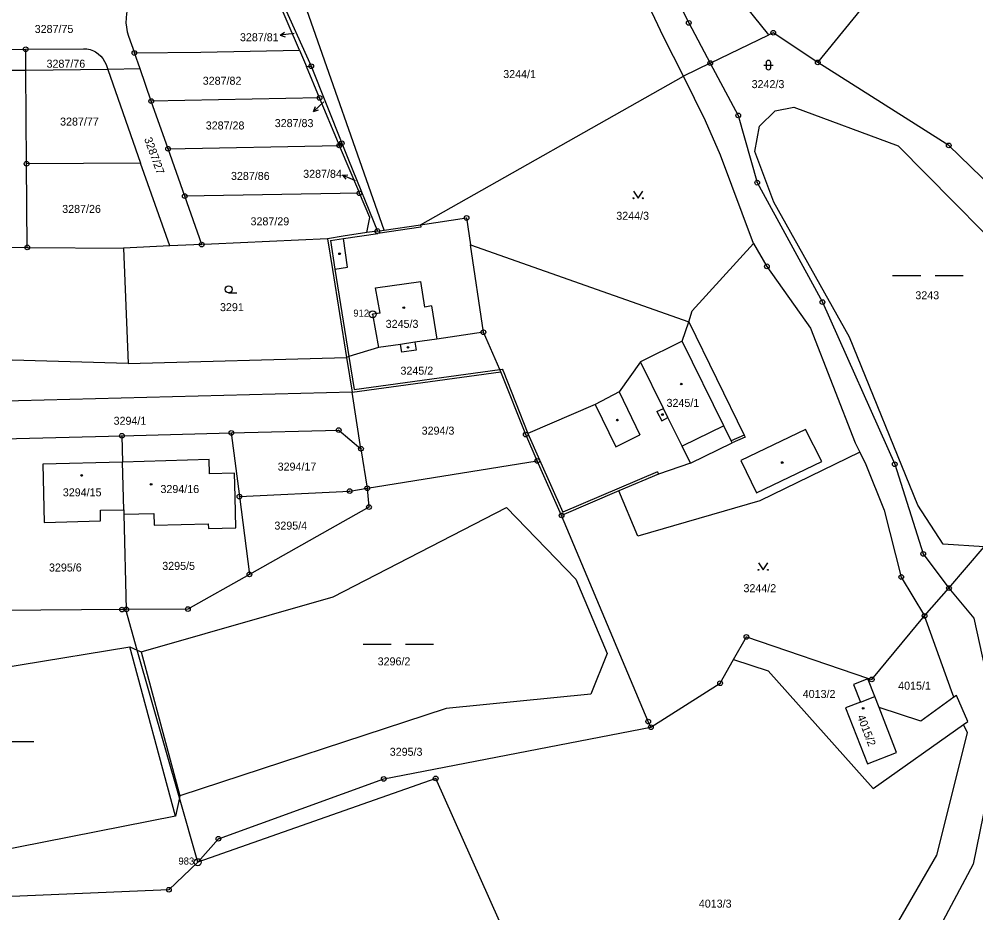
# Model space of a CAD drawing. Extents: x -733394 to -722299, y -1082822 to -1075049.
# Drawn here: x -727721.7 to -727518.4, y -1080319.1 to -1080129.1 of the extents above; entities that cross this region are included whole.
import ezdxf

# ---------------------------------------------------------------- set-up
doc = ezdxf.new("R2010")
doc.units = 0
for name, color, linetype in [('Hranice parcel', 7, 'Continuous'), ('Parcelní čísla', 7, 'Continuous'), ('Pop  PČ popisy', 7, 'Continuous'), ('Vnitřní kresba', 7, 'Continuous'), ('Značky bodu BP', 7, 'Continuous'), ('Značky budov', 7, 'Continuous'), ('Značky kultur', 7, 'Continuous')]:
    doc.layers.add(name, color=color, linetype=linetype)

msp = doc.modelspace()

# ---------------------------------------------------------------- linework, layer by layer
at = {"layer": 'Hranice parcel'}
for p, q in [((-727552.04, -1080138.31), (-727524.15, -1080104.04)), ((-727662.15, -1080135.73), (-727669.86, -1080117.72)), ((-727669.51, -1080117.23), (-727659.65, -1080139.13)), ((-727698.49, -1080132.72), (-727697.24, -1080136.3)), ((-727574.86, -1080138.46), (-727562.43, -1080132.45)), ((-727741.4, -1080135.68), (-727720.34, -1080135.5)), ((-727720.34, -1080135.5), (-727708.03, -1080135.4)), ((-727720.33, -1080140.04), (-727720.34, -1080135.5)), ((-727696.05, -1080139.68), (-727697.24, -1080136.3)), ((-727662.15, -1080135.73), (-727660.69, -1080139.15)), ((-727703.27, -1080138.74), (-727702.9, -1080139.78)), ((-727660.69, -1080139.15), (-727659.65, -1080139.13)), ((-727659.65, -1080139.13), (-727653.17, -1080155.49)), ((-727720.33, -1080140.04), (-727741.37, -1080139.99)), ((-727702.9, -1080139.78), (-727720.33, -1080140.04)), ((-727720.16, -1080159.86), (-727720.33, -1080140.04)), ((-727696.05, -1080139.68), (-727702.9, -1080139.78)), ((-727702.9, -1080139.78), (-727695.91, -1080159.69)), ((-727693.65, -1080146.53), (-727696.05, -1080139.68)), ((-727657.89, -1080145.85), (-727660.69, -1080139.15)), ((-727636.45, -1080172.85), (-727580.59, -1080141.24)), ((-727657.89, -1080145.85), (-727693.65, -1080146.53)), ((-727690.09, -1080156.66), (-727693.65, -1080146.53)), ((-727653.87, -1080155.5), (-727657.89, -1080145.85)), ((-727690.09, -1080156.66), (-727653.7, -1080155.94)), ((-727686.55, -1080166.74), (-727690.09, -1080156.66)), ((-727653.87, -1080155.5), (-727653.17, -1080155.49)), ((-727653.7, -1080155.94), (-727653.87, -1080155.5)), ((-727653.7, -1080155.94), (-727649.44, -1080166.11)), ((-727695.91, -1080159.69), (-727720.16, -1080159.86)), ((-727720.01, -1080177.62), (-727720.16, -1080159.86)), ((-727689.72, -1080177.33), (-727695.91, -1080159.69)), ((-727649.44, -1080166.11), (-727686.55, -1080166.74)), ((-727682.94, -1080177.02), (-727686.55, -1080166.74)), ((-727645.59, -1080174.15), (-727647.85, -1080174.5)), ((-727741.04, -1080177.46), (-727720.01, -1080177.62)), ((-727720.01, -1080177.62), (-727699.59, -1080177.77)), ((-727689.72, -1080177.33), (-727699.59, -1080177.77)), ((-727682.94, -1080177.02), (-727689.72, -1080177.33)), ((-727623.06, -1080195.66), (-727625.81, -1080177.08)), ((-727699.59, -1080177.77), (-727698.59, -1080202.31)), ((-727698.59, -1080202.31), (-727652.16, -1080201.01)), ((-727652.16, -1080201.01), (-727650.97, -1080208.39)), ((-727650.97, -1080208.39), (-727619.37, -1080204.06)), ((-727649.09, -1080220.43), (-727650.97, -1080208.39)), ((-727725.11, -1080218.33), (-727699.91, -1080217.68)), ((-727699.91, -1080217.68), (-727676.65, -1080217.08)), ((-727699.91, -1080217.68), (-727699.77, -1080223.26)), ((-727676.65, -1080217.08), (-727674.92, -1080230.6)), ((-727649.09, -1080220.43), (-727647.76, -1080228.83)), ((-727699.51, -1080233.4), (-727699.77, -1080223.26)), ((-727647.76, -1080228.83), (-727611.62, -1080223.03)), ((-727606.46, -1080234.61), (-727611.62, -1080223.03)), ((-727674.92, -1080230.6), (-727672.8, -1080247.15)), ((-727699.51, -1080233.4), (-727699.48, -1080234.35)), ((-727699.48, -1080234.35), (-727698.96, -1080254.61)), ((-727524.14, -1080250.06), (-727516.69, -1080241.27)), ((-727529.32, -1080255.97), (-727524.14, -1080250.06)), ((-727696.62, -1080263.27), (-727699.09, -1080254.61)), ((-727698.96, -1080254.61), (-727699.09, -1080254.61)), ((-727523.63, -1080271.88), (-727529.32, -1080255.97)), ((-727569.96, -1080265.24), (-727567.19, -1080260.45)), ((-727567.19, -1080260.45), (-727541.46, -1080269.19)), ((-727687.68, -1080294.65), (-727696.62, -1080263.27)), ((-727572.77, -1080270.29), (-727569.96, -1080265.24)), ((-727541.39, -1080269.36), (-727541.46, -1080269.19)), ((-727587.48, -1080279.65), (-727572.77, -1080270.29)), ((-727523.14, -1080273.26), (-727523.63, -1080271.88)), ((-727520.23, -1080280.86), (-727521.09, -1080279.07)), ((-727683.78, -1080308.35), (-727687.68, -1080294.65))]:
    msp.add_line(p, q, dxfattribs=at)
for points in [[(-727580.59, -1080141.24), (-727584.8, -1080132.85), (-727591.51, -1080118.54), (-727611.07, -1080077.27), (-727624.13, -1080057.32), (-727633.17, -1080046.92), (-727641.72, -1080035.21), (-727657.02, -1080016.67), (-727672.94, -1079991.68)], [(-727562.43, -1080132.45), (-727581.13, -1080109.18), (-727598.92, -1080075.57)], [(-727603.5, -1080079.23), (-727589.77, -1080109.59), (-727579.43, -1080129.89), (-727574.86, -1080138.46)], [(-727697.28, -1080124.08), (-727697.8, -1080124.9), (-727698.24, -1080125.77), (-727698.58, -1080126.68), (-727698.83, -1080127.62), (-727698.89, -1080127.92), (-727699.01, -1080128.89), (-727699.03, -1080129.86), (-727698.95, -1080130.83), (-727698.77, -1080131.79), (-727698.49, -1080132.72)], [(-727552.04, -1080138.31), (-727561.48, -1080131.99), (-727562.43, -1080132.45)], [(-727708.03, -1080135.4), (-727707.32, -1080135.45), (-727706.63, -1080135.59), (-727705.96, -1080135.84), (-727705.5, -1080136.07), (-727704.91, -1080136.47), (-727704.39, -1080136.94), (-727703.93, -1080137.49), (-727703.56, -1080138.09), (-727703.27, -1080138.74)], [(-727697.24, -1080136.3), (-727683.15, -1080136.1), (-727662.15, -1080135.73)], [(-727574.86, -1080138.46), (-727568.94, -1080149.56), (-727564.9, -1080163.87), (-727551.03, -1080189.26), (-727535.68, -1080223.72), (-727529.6, -1080242.8), (-727524.14, -1080250.06)], [(-727514.92, -1080165), (-727524.19, -1080155.96), (-727552.04, -1080138.31)], [(-727565.66, -1080176.79), (-727572.69, -1080158.04), (-727575.87, -1080150.73), (-727580.59, -1080141.24)], [(-727516.69, -1080241.27), (-727525.37, -1080240.73), (-727530.76, -1080232.44), (-727545.29, -1080196.73), (-727561.39, -1080168.05), (-727565.43, -1080157.25), (-727564.42, -1080151.89), (-727561.09, -1080148.63), (-727557.11, -1080147.79), (-727534.92, -1080156.01), (-727505.15, -1080186.24), (-727492.93, -1080213.23)], [(-727653.17, -1080155.49), (-727651.77, -1080159.04), (-727645.59, -1080174.15)], [(-727647.85, -1080174.5), (-727647.24, -1080171.31), (-727649.44, -1080166.11)], [(-727636.45, -1080172.85), (-727626.66, -1080171.37), (-727625.81, -1080177.08)], [(-727645.59, -1080174.15), (-727644.17, -1080173.95), (-727636.45, -1080172.85)], [(-727647.85, -1080174.5), (-727652.88, -1080175.27), (-727656.22, -1080175.78)], [(-727656.22, -1080175.78), (-727680.83, -1080176.93), (-727682.94, -1080177.02)], [(-727656.22, -1080175.78), (-727655.16, -1080182.33), (-727652.16, -1080201.01)], [(-727625.81, -1080177.08), (-727579.44, -1080193.45), (-727578.7, -1080191.15), (-727565.66, -1080176.79)], [(-727565.66, -1080176.79), (-727562.84, -1080181.66), (-727553.56, -1080194.78), (-727544.07, -1080219.18), (-727543.07, -1080221.19)], [(-727623.06, -1080195.66), (-727632.96, -1080197.11), (-727637.65, -1080197.8), (-727637.4, -1080199.5), (-727640.44, -1080199.94), (-727640.69, -1080198.25), (-727645.37, -1080198.93), (-727651.67, -1080200.86), (-727652.16, -1080201.01)], [(-727619.37, -1080204.06), (-727619.58, -1080203.58), (-727623.06, -1080195.66)], [(-727698.59, -1080202.31), (-727752.9, -1080200.79), (-727778.79, -1080200.86)], [(-727611.62, -1080223.03), (-727614.08, -1080217.43), (-727619.37, -1080204.06)], [(-727650.97, -1080208.39), (-727754.67, -1080211.09), (-727778.39, -1080210.57)], [(-727676.65, -1080217.08), (-727653.83, -1080216.49), (-727649.09, -1080220.43)], [(-727543.07, -1080221.19), (-727564.31, -1080231.5), (-727590.29, -1080239.06), (-727594.28, -1080229.42), (-727606.46, -1080234.61)], [(-727543.07, -1080221.19), (-727541.79, -1080223.76), (-727537.93, -1080233.51), (-727534.28, -1080247.71), (-727529.32, -1080255.97)], [(-727699.77, -1080223.26), (-727716.72, -1080223.7), (-727716.41, -1080236.1), (-727704.42, -1080235.78), (-727704.48, -1080233.53), (-727699.51, -1080233.4)], [(-727699.48, -1080234.35), (-727693.09, -1080234.19), (-727693.03, -1080236.69), (-727681.55, -1080236.39), (-727681.53, -1080237.4), (-727675.69, -1080237.25), (-727675.85, -1080230.65), (-727675.98, -1080225.63), (-727681.27, -1080225.77), (-727681.33, -1080222.76), (-727699.77, -1080223.26)], [(-727674.92, -1080230.6), (-727651.49, -1080229.43), (-727647.76, -1080228.83)], [(-727647.76, -1080228.83), (-727647.39, -1080232.83), (-727672.8, -1080247.15)], [(-727696.62, -1080263.27), (-727695.82, -1080263.63), (-727655.01, -1080251.9), (-727618.15, -1080232.94), (-727603.43, -1080248.18), (-727596.8, -1080263.94), (-727600.27, -1080272.65), (-727630.99, -1080275.66), (-727687.59, -1080294.22), (-727687.68, -1080294.65)], [(-727587.48, -1080279.65), (-727588.04, -1080278.44), (-727606.46, -1080234.61)], [(-727672.8, -1080247.15), (-727685.87, -1080254.52), (-727698.96, -1080254.61)], [(-727524.14, -1080250.06), (-727518.85, -1080256.45), (-727513.41, -1080281.32), (-727518.99, -1080308.77), (-727557.62, -1080381.31)], [(-727699.09, -1080254.61), (-727699.87, -1080254.62), (-727725.87, -1080254.8)], [(-727541.46, -1080269.19), (-727540.57, -1080269.49), (-727529.32, -1080255.97)], [(-727687.68, -1080294.65), (-727688.51, -1080298.55), (-727755.67, -1080311.82), (-727768.21, -1080274.04), (-727698.23, -1080262.56), (-727696.62, -1080263.27)], [(-727569.96, -1080265.24), (-727562.6, -1080267.65), (-727540.28, -1080292.67), (-727521.09, -1080279.07)], [(-727541.39, -1080269.36), (-727544.43, -1080270.55), (-727542.96, -1080274.3), (-727546.15, -1080275.55), (-727541.49, -1080287.41), (-727535.3, -1080285.01), (-727539.01, -1080275.46)], [(-727539.01, -1080275.46), (-727539.92, -1080273.1), (-727541.39, -1080269.36)], [(-727523.14, -1080273.26), (-727530.09, -1080278.36), (-727539.01, -1080275.46)], [(-727521.09, -1080279.07), (-727520.17, -1080278.43), (-727522.58, -1080272.9), (-727523.14, -1080273.26)], [(-727683.78, -1080308.35), (-727679.39, -1080303.37), (-727644.26, -1080290.64), (-727587.48, -1080279.65)], [(-727618.58, -1080427.59), (-727572.37, -1080385.7), (-727526.71, -1080306.82), (-727520.23, -1080280.86)], [(-727587, -1080394.07), (-727633.22, -1080290.53), (-727683.78, -1080308.35)], [(-727683.78, -1080308.35), (-727689.91, -1080314.19), (-727778.4, -1080317.96)]]:
    msp.add_lwpolyline(points, dxfattribs=at)
at = {"layer": 'Pop  PČ popisy'}
for p, q in [((-727666.27, -1080132.52), (-727665.34, -1080131.9)), ((-727663.29, -1080132.15), (-727666.27, -1080132.52)), ((-727666.27, -1080132.52), (-727665.21, -1080132.89)), ((-727656.96, -1080146.71), (-727659.19, -1080148.72)), ((-727659.19, -1080148.72), (-727658.78, -1080147.68)), ((-727659.19, -1080148.72), (-727658.11, -1080148.42)), ((-727652.99, -1080162.27), (-727651.87, -1080162.22)), ((-727650.25, -1080163.49), (-727652.99, -1080162.27)), ((-727652.99, -1080162.27), (-727652.28, -1080163.13))]:
    msp.add_line(p, q, dxfattribs=at)
at = {"layer": 'Vnitřní kresba'}
for p, q in [((-727644.17, -1080173.95), (-727665.86, -1080112.17)), ((-727574.86, -1080138.46), (-727580.59, -1080141.24)), ((-727636.38, -1080173.35), (-727645.51, -1080174.65)), ((-727636.45, -1080172.85), (-727636.38, -1080173.35)), ((-727652.8, -1080175.77), (-727645.51, -1080174.65)), ((-727655.54, -1080176.19), (-727652.8, -1080175.77)), ((-727655.54, -1080176.19), (-727654.67, -1080182.25)), ((-727651.94, -1080181.81), (-727652.8, -1080175.77)), ((-727654.67, -1080182.25), (-727651.94, -1080181.81)), ((-727654.67, -1080182.25), (-727651.67, -1080200.86)), ((-727645.99, -1080186.21), (-727636.38, -1080184.88)), ((-727635.5, -1080190.31), (-727636.38, -1080184.88)), ((-727645.01, -1080191.6), (-727645.99, -1080186.21)), ((-727645.01, -1080191.6), (-727646.61, -1080191.85)), ((-727646.61, -1080191.85), (-727645.37, -1080198.93)), ((-727634.09, -1080190.08), (-727635.5, -1080190.31)), ((-727634.09, -1080190.08), (-727632.96, -1080197.11)), ((-727580.85, -1080197.56), (-727579.44, -1080193.45)), ((-727579.44, -1080193.45), (-727567.68, -1080217.55)), ((-727637.65, -1080197.8), (-727640.69, -1080198.25)), ((-727580.85, -1080197.56), (-727589.67, -1080201.98)), ((-727572.01, -1080215.58), (-727580.85, -1080197.56)), ((-727651.67, -1080200.86), (-727650.54, -1080207.83)), ((-727589.67, -1080201.98), (-727594.26, -1080208.33)), ((-727584.81, -1080211.85), (-727589.67, -1080201.98)), ((-727650.54, -1080207.83), (-727619.58, -1080203.58)), ((-727619.58, -1080203.58), (-727619.44, -1080203.56)), ((-727619.44, -1080203.56), (-727619.06, -1080203.51)), ((-727619.06, -1080203.51), (-727618.91, -1080203.88)), ((-727618.91, -1080203.88), (-727613.62, -1080217.23)), ((-727594.26, -1080208.33), (-727599.35, -1080211.01)), ((-727594.26, -1080208.33), (-727589.84, -1080217.5)), ((-727599.35, -1080211.01), (-727613.62, -1080217.23)), ((-727599.35, -1080211.01), (-727594.95, -1080220)), ((-727586.19, -1080212.53), (-727584.81, -1080211.85)), ((-727583.86, -1080213.79), (-727584.81, -1080211.85)), ((-727586.19, -1080212.53), (-727585.19, -1080214.49)), ((-727585.19, -1080214.49), (-727583.86, -1080213.79)), ((-727580.84, -1080219.92), (-727583.86, -1080213.79)), ((-727572.01, -1080215.58), (-727580.84, -1080219.92)), ((-727570.46, -1080218.73), (-727572.01, -1080215.58)), ((-727554.6, -1080216.32), (-727568.34, -1080222.94)), ((-727551.17, -1080223.16), (-727554.6, -1080216.32)), ((-727613.62, -1080217.23), (-727611.16, -1080222.83)), ((-727594.95, -1080220), (-727589.84, -1080217.5)), ((-727567.68, -1080217.55), (-727570.46, -1080218.73)), ((-727567.46, -1080218), (-727570.24, -1080219.18)), ((-727567.68, -1080217.55), (-727567.46, -1080218)), ((-727579.1, -1080223.49), (-727580.84, -1080219.92)), ((-727579.1, -1080223.49), (-727570.24, -1080219.18)), ((-727570.24, -1080219.18), (-727570.46, -1080218.73)), ((-727611.16, -1080222.83), (-727606.21, -1080233.95)), ((-727579.1, -1080223.49), (-727585.84, -1080225.83)), ((-727568.34, -1080222.94), (-727565.08, -1080229.78)), ((-727565.08, -1080229.78), (-727551.17, -1080223.16)), ((-727586.05, -1080225.37), (-727606.21, -1080233.95)), ((-727585.84, -1080225.83), (-727594.28, -1080229.42)), ((-727586.05, -1080225.37), (-727585.84, -1080225.83)), ((-727688.51, -1080298.55), (-727698.23, -1080262.56)), ((-727695.82, -1080263.63), (-727687.59, -1080294.22)), ((-727542.96, -1080274.3), (-727539.92, -1080273.1))]:
    msp.add_line(p, q, dxfattribs=at)
at = {"layer": 'Značky bodu BP'}
for centre, radius in [((-727579.43, -1080129.89), 0.5), ((-727579.43, -1080129.89), 0.0303), ((-727561.48, -1080131.99), 0.5), ((-727561.48, -1080131.99), 0.0303), ((-727720.34, -1080135.5), 0.5), ((-727720.34, -1080135.5), 0.0303), ((-727697.24, -1080136.3), 0.5), ((-727697.24, -1080136.3), 0.0303), ((-727659.65, -1080139.13), 0.5), ((-727659.65, -1080139.13), 0.0303), ((-727574.86, -1080138.46), 0.5), ((-727574.86, -1080138.46), 0.0303), ((-727552.04, -1080138.31), 0.5), ((-727552.04, -1080138.31), 0.0303), ((-727693.65, -1080146.53), 0.5), ((-727693.65, -1080146.53), 0.0303), ((-727657.89, -1080145.85), 0.5), ((-727657.89, -1080145.85), 0.0303), ((-727568.94, -1080149.56), 0.5), ((-727568.94, -1080149.56), 0.0303), ((-727653.17, -1080155.49), 0.5), ((-727690.09, -1080156.66), 0.5), ((-727690.09, -1080156.66), 0.0303), ((-727653.7, -1080155.94), 0.5), ((-727653.7, -1080155.94), 0.0303), ((-727653.17, -1080155.49), 0.0303), ((-727524.19, -1080155.96), 0.5), ((-727524.19, -1080155.96), 0.0303), ((-727720.16, -1080159.86), 0.5), ((-727720.16, -1080159.86), 0.0303), ((-727564.9, -1080163.87), 0.5), ((-727564.9, -1080163.87), 0.0303), ((-727686.55, -1080166.74), 0.5), ((-727686.55, -1080166.74), 0.0303), ((-727649.44, -1080166.11), 0.5), ((-727649.44, -1080166.11), 0.0303), ((-727626.66, -1080171.37), 0.5), ((-727626.66, -1080171.37), 0.0303), ((-727645.59, -1080174.15), 0.5), ((-727645.59, -1080174.15), 0.0303), ((-727720.01, -1080177.62), 0.5), ((-727720.01, -1080177.62), 0.0303), ((-727682.94, -1080177.02), 0.5), ((-727682.94, -1080177.02), 0.0303), ((-727562.84, -1080181.66), 0.5), ((-727562.84, -1080181.66), 0.0303), ((-727551.03, -1080189.26), 0.5), ((-727551.03, -1080189.26), 0.0303), ((-727646.61, -1080191.85), 0.75), ((-727646.61, -1080191.85), 0.03), ((-727623.06, -1080195.66), 0.5), ((-727623.06, -1080195.66), 0.0303), ((-727653.83, -1080216.49), 0.5), ((-727699.91, -1080217.68), 0.5), ((-727699.91, -1080217.68), 0.0303), ((-727676.65, -1080217.08), 0.5), ((-727676.65, -1080217.08), 0.0303), ((-727653.83, -1080216.49), 0.0303), ((-727614.08, -1080217.43), 0.5), ((-727614.08, -1080217.43), 0.0303), ((-727649.09, -1080220.43), 0.5), ((-727649.09, -1080220.43), 0.0303), ((-727611.62, -1080223.03), 0.5), ((-727611.62, -1080223.03), 0.0303), ((-727535.68, -1080223.72), 0.5), ((-727535.68, -1080223.72), 0.0303), ((-727647.76, -1080228.83), 0.5), ((-727674.92, -1080230.6), 0.5), ((-727674.92, -1080230.6), 0.0303), ((-727651.49, -1080229.43), 0.5), ((-727651.49, -1080229.43), 0.0303), ((-727647.76, -1080228.83), 0.0303), ((-727647.39, -1080232.83), 0.5), ((-727647.39, -1080232.83), 0.0303), ((-727606.46, -1080234.61), 0.5), ((-727606.46, -1080234.61), 0.0303), ((-727529.6, -1080242.8), 0.5), ((-727529.6, -1080242.8), 0.0303), ((-727672.8, -1080247.15), 0.5), ((-727672.8, -1080247.15), 0.0303), ((-727534.28, -1080247.71), 0.5), ((-727534.28, -1080247.71), 0.0303), ((-727524.14, -1080250.06), 0.5), ((-727524.14, -1080250.06), 0.5), ((-727524.14, -1080250.06), 0.0303), ((-727524.14, -1080250.06), 0.0303), ((-727699.87, -1080254.62), 0.5), ((-727699.87, -1080254.62), 0.0303), ((-727698.96, -1080254.61), 0.5), ((-727698.96, -1080254.61), 0.0303), ((-727685.87, -1080254.52), 0.5), ((-727685.87, -1080254.52), 0.0303), ((-727529.32, -1080255.97), 0.5), ((-727529.32, -1080255.97), 0.5), ((-727529.32, -1080255.97), 0.0303), ((-727529.32, -1080255.97), 0.0303), ((-727567.19, -1080260.45), 0.5), ((-727567.19, -1080260.45), 0.0303), ((-727540.57, -1080269.49), 0.5), ((-727572.77, -1080270.29), 0.5), ((-727572.77, -1080270.29), 0.0303), ((-727540.57, -1080269.49), 0.0303), ((-727588.04, -1080278.44), 0.5), ((-727588.04, -1080278.44), 0.0303), ((-727587.48, -1080279.65), 0.5), ((-727587.48, -1080279.65), 0.0303), ((-727644.26, -1080290.64), 0.5), ((-727644.26, -1080290.64), 0.0303), ((-727633.22, -1080290.53), 0.5), ((-727633.22, -1080290.53), 0.0303), ((-727679.39, -1080303.37), 0.5), ((-727679.39, -1080303.37), 0.0303), ((-727683.78, -1080308.35), 0.75), ((-727683.78, -1080308.35), 0.03), ((-727689.91, -1080314.19), 0.5), ((-727689.91, -1080314.19), 0.0303)]:
    msp.add_circle(centre, radius, dxfattribs=at)
at = {"layer": 'Značky budov'}
for centre in [(-727653.65, -1080178.99), (-727639.99, -1080190.45), (-727639.1, -1080198.89), (-727581.03, -1080206.69), (-727594.61, -1080214.36), (-727585.03, -1080213.17), (-727559.58, -1080223.37), (-727708.44, -1080226.12), (-727693.69, -1080228), (-727542.38, -1080275.63)]:
    msp.add_circle(centre, 0.175, dxfattribs=at)
at = {"layer": 'Značky kultur'}
for p, q in [((-727563.51, -1080138.88), (-727561.51, -1080138.88)), ((-727563.01, -1080138.38), (-727563.01, -1080139.38)), ((-727562.01, -1080139.38), (-727562.01, -1080138.38)), ((-727536.11, -1080183.61), (-727530.11, -1080183.61)), ((-727527.11, -1080183.61), (-727521.11, -1080183.61)), ((-727677.22, -1080187.3), (-727675.47, -1080187.3)), ((-727648.66, -1080262.02), (-727642.66, -1080262.02)), ((-727639.66, -1080262.02), (-727633.66, -1080262.02)), ((-727724.62, -1080282.65), (-727718.62, -1080282.65))]:
    msp.add_line(p, q, dxfattribs=at)
for points in [[(-727591.21, -1080165.68), (-727590.21, -1080167.18), (-727589.21, -1080165.68)], [(-727564.63, -1080244.69), (-727563.63, -1080246.19), (-727562.63, -1080244.69)]]:
    msp.add_lwpolyline(points, dxfattribs=at)
for centre, radius in [((-727591.21, -1080167.18), 0.1), ((-727589.21, -1080167.18), 0.1), ((-727677.22, -1080186.55), 0.75), ((-727564.63, -1080246.19), 0.1), ((-727562.63, -1080246.19), 0.1)]:
    msp.add_circle(centre, radius, dxfattribs=at)
for centre, start, end in [((-727562.51, -1080138.38), 0, 180), ((-727562.51, -1080139.38), 180, 359.9879)]:
    msp.add_arc(centre, 0.5, start, end, dxfattribs=at)

# ---------------------------------------------------------------- texts
at = {"layer": 'Parcelní čísla'}
for s, p in [('3287/75', (-727718.43, -1080132.04)), ('3287/81', (-727674.81, -1080133.8)), ('3287/76', (-727715.91, -1080139.43)), ('3244/1', (-727618.86, -1080141.63)), ('3287/82', (-727682.72, -1080143.05)), ('3242/3', (-727566.08, -1080143.77)), ('3287/77', (-727713.03, -1080151.73)), ('3287/28', (-727682.08, -1080152.56)), ('3287/83', (-727667.42, -1080152.06)), ('3287/84', (-727661.37, -1080162.84)), ('3287/86', (-727676.72, -1080163.29)), ('3287/26', (-727712.58, -1080170.3)), ('3287/29', (-727672.56, -1080172.94)), ('3244/3', (-727594.84, -1080171.76)), ('3243', (-727531.29, -1080188.66)), ('3291', (-727679.05, -1080191.19)), ('3245/3', (-727643.84, -1080194.74)), ('3245/2', (-727640.7, -1080204.69)), ('3245/1', (-727584.16, -1080211.54)), ('3294/1', (-727701.66, -1080215.34)), ('3294/3', (-727636.2, -1080217.44)), ('3294/17', (-727666.8, -1080225.09)), ('3294/16', (-727691.7, -1080229.86)), ('3294/15', (-727712.45, -1080230.56)), ('3295/4', (-727667.49, -1080237.63)), ('3295/6', (-727715.39, -1080246.54)), ('3295/5', (-727691.32, -1080246.19)), ('3244/2', (-727567.81, -1080250.94)), ('3296/2', (-727645.55, -1080266.5)), ('4015/1', (-727534.94, -1080271.67)), ('4013/2', (-727555.22, -1080273.43)), ('3295/3', (-727642.98, -1080285.72)), ('4013/3', (-727577.3, -1080318))]:
    msp.add_text(s, height=1.7, dxfattribs=at).set_placement(p)
for s, rotation, p in [('3287/27', 290, (-727695.2, -1080154.56)), ('4015/2', 291, (-727543.69, -1080277.38))]:
    msp.add_text(s, height=1.7, rotation=rotation, dxfattribs=at).set_placement(p)
at = {"layer": 'Značky bodu BP'}
for s, p in [('912', (-727650.71, -1080192.35)), ('983', (-727687.88, -1080308.85))]:
    msp.add_text(s, height=1.5, dxfattribs=at).set_placement(p)

doc.saveas('drawing.dxf')
